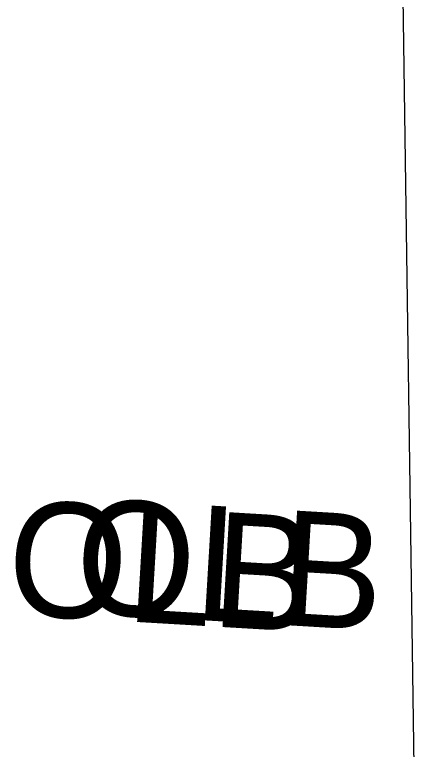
# Model space of a CAD drawing. Extents: x 647787 to 668496, y 640478 to 654412.
# Drawn here: x 662609.99 to 662631.72, y 647287.73 to 647326.06 of the extents above; entities that cross this region are included whole.
import ezdxf

# ---------------------------------------------------------------- set-up
doc = ezdxf.new("R2010")
doc.units = 0
for name, color, linetype in [('Default', 7, 'Continuous'), ('TEMP_SIGNAL_POLES_STAGE 1A', 7, 'Continuous'), ('TEMP_SIGNAL_POLES_STAGE 1B', 7, 'Continuous'), ('TEMP_SIGNAL_POLES_STAGE 1C', 7, 'Continuous'), ('TEMP_SIGNAL_POLES_STAGE 2', 7, 'Continuous')]:
    doc.layers.add(name, color=color, linetype=linetype)

msp = doc.modelspace()

# ---------------------------------------------------------------- linework, layer by layer
at = {"layer": 'TEMP_SIGNAL_POLES_STAGE 1A'}
msp.add_line((662631.721, 647226.115), (662629.971, 647345.988), dxfattribs=at)
at = {"layer": 'TEMP_SIGNAL_POLES_STAGE 1B'}
msp.add_line((662631.721, 647226.115), (662629.971, 647345.988), dxfattribs=at)
at = {"layer": 'TEMP_SIGNAL_POLES_STAGE 1C'}
msp.add_line((662631.721, 647226.115), (662629.971, 647345.988), dxfattribs=at)
at = {"layer": 'TEMP_SIGNAL_POLES_STAGE 2'}
msp.add_line((662631.721, 647226.115), (662629.971, 647345.988), dxfattribs=at)

# ---------------------------------------------------------------- texts
at = {"layer": 'Default'}
for p in [(662609.489, 647294.778), (662613.026, 647294.861), (662613.026, 647294.861), (662613.026, 647294.861), (662613.026, 647294.861), (662613.026, 647294.861)]:
    msp.add_text('OLB', height=6, rotation=356.6181, dxfattribs=at).set_placement(p)

doc.saveas('drawing.dxf')
